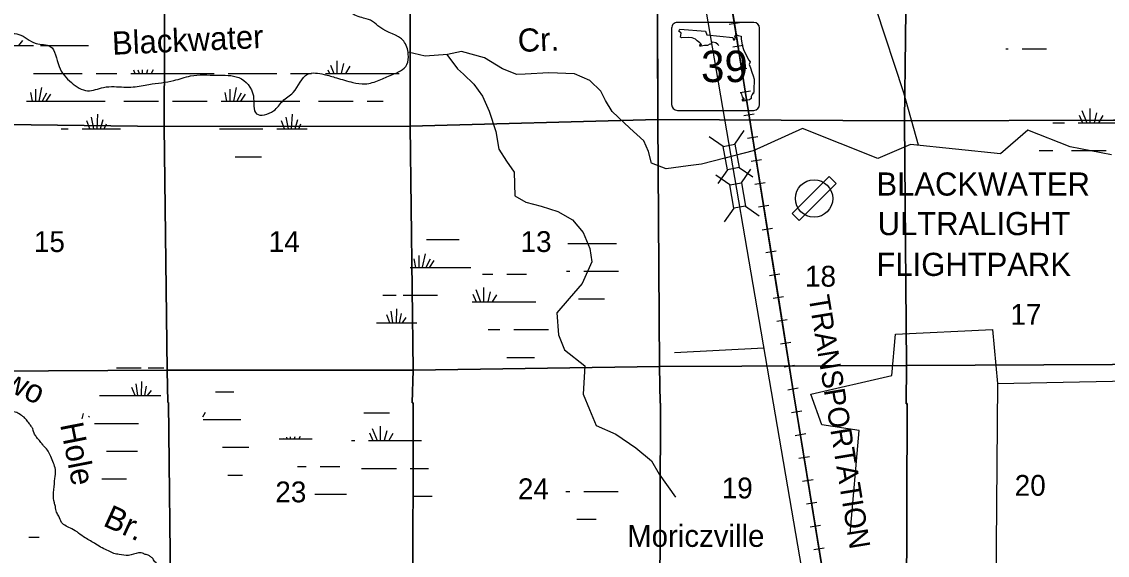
# Model space of a CAD drawing. Extents: x 380424 to 701066, y 1117407 to 1412949.
# Drawn here: x 592389 to 615821, y 1375005 to 1386534 of the extents above; entities that cross this region are included whole.
import ezdxf

# ---------------------------------------------------------------- set-up
doc = ezdxf.new("R2010")
doc.units = 0
for name, color, linetype in [('Airport Names', 7, 'Continuous'), ('Airports Landing Strip or Private Airport', 7, 'Continuous'), ('Bridges and Drawbridges State Highways', 7, 'Continuous'), ('Communities and Subdivisions Names without Post Office', 7, 'Continuous'), ('Local Roads Paved', 7, 'Continuous'), ('Narrow Canals', 7, 'Continuous'), ('Narrow River Creek and Branch and Slough', 7, 'Continuous'), ('Narrow River Creek and Branch and Slough Text', 7, 'Continuous'), ('Railroads', 7, 'Continuous'), ('Railroads Text', 7, 'Continuous'), ('Roadshilelds State Highways', 7, 'Continuous'), ('Section Lines', 7, 'Continuous'), ('Section Numbers', 7, 'Continuous'), ('State Routes Highway Center Lines', 7, 'Continuous'), ('Swamps', 7, 'Continuous'), ('Township  and Range lines', 7, 'Continuous')]:
    doc.layers.add(name, color=color, linetype=linetype)

msp = doc.modelspace()

# ---------------------------------------------------------------- linework, layer by layer
at = {"layer": 'Airports Landing Strip or Private Airport'}
msp.add_lwpolyline([(609817, 1383189), (609017, 1382389), (609169, 1382236), (609967, 1383039)], close=True, dxfattribs=at)
msp.add_circle((609492, 1382714), 403, dxfattribs=at)
at = {"layer": 'Bridges and Drawbridges State Highways'}
for p, q in [((607779, 1383887), (607984, 1384186)), ((607528, 1383840), (607229, 1384045)), ((607671, 1383008), (607374, 1383215)), ((607622, 1383337), (607417, 1383038)), ((607873, 1383384), (608172, 1383179)), ((607923, 1383053), (608130, 1383350)), ((607761, 1382504), (607554, 1382207)), ((608013, 1382549), (608310, 1382342))]:
    msp.add_line(p, q, dxfattribs=at)
for points in [[(607779, 1383887), (607873, 1383384), (607622, 1383337), (607528, 1383840)], [(607761, 1382504), (607671, 1383008), (607923, 1383053), (608013, 1382549)]]:
    msp.add_lwpolyline(points, close=True, dxfattribs=at)
at = {"layer": 'Local Roads Paved'}
msp.add_line((608406, 1379481), (606482, 1379381), dxfattribs=at)
at = {"layer": 'Narrow Canals'}
for points in [[(611743, 1383863), (611430, 1384994), (610232, 1388634), (610385, 1388840), (610443, 1388930), (610491, 1389009), (610533, 1389078), (610570, 1389130), (610586, 1389178), (610596, 1389241), (610644, 1389363)], [(615909, 1383659), (615023, 1383833), (614105, 1384192), (613519, 1383680), (611572, 1383881), (610870, 1383580), (609245, 1384223), (608174, 1383743), (607568, 1383585), (607061, 1383453), (606776, 1383421), (606301, 1383358), (605984, 1383479), (605921, 1383733), (605816, 1383960), (605515, 1384234), (605135, 1384593), (604992, 1384835), (604892, 1385031), (604655, 1385263), (604322, 1385411), (603768, 1385426), (603257, 1385400), (603077, 1385395), (602766, 1385516), (602381, 1385753), (601885, 1385891), (601579, 1385827), (601098, 1385790), (600729, 1385876)], [(610274, 1375470), (610464, 1377702), (609657, 1377823), (609425, 1378483), (611171, 1378889), (611250, 1379786), (613340, 1379886), (613450, 1378720), (613392, 1371719)], [(613450, 1378720), (619481, 1378842)]]:
    msp.add_lwpolyline(points, dxfattribs=at)
at = {"layer": 'Narrow River Creek and Branch and Slough'}
for p, q in [((592639, 1377700), (592627, 1377744)), ((592667, 1377620), (592639, 1377700))]:
    msp.add_line(p, q, dxfattribs=at)
msp.add_lwpolyline([(601566, 1385826), (601795, 1385516), (601927, 1385400), (602148, 1385184), (602333, 1384925), (602481, 1384598), (602623, 1384160), (602687, 1383780), (602850, 1383522), (603019, 1383284), (603030, 1382772), (603272, 1382635), (603599, 1382545), (603958, 1382435), (604275, 1382250), (604507, 1381981), (604649, 1381633), (604692, 1381343), (604486, 1380878), (604206, 1380551), (603941, 1380246), (603976, 1379768), (604108, 1379441), (604544, 1379100), (604507, 1378488), (604644, 1378156), (604787, 1377813), (605214, 1377623), (605647, 1377327), (605984, 1377048), (606148, 1376757), (606501, 1376261)], dxfattribs=at)
for points in [[(587546, 1388212), (587776, 1388117), (588087, 1387827), (588446, 1387558), (589000, 1387410), (589554, 1387246), (590092, 1386867), (590720, 1386392), (590962, 1386439), (591728, 1386291), (591954, 1386270), (592324, 1386260), (592698, 1386065), (593004, 1386001), (593194, 1385569), (593463, 1385220), (593812, 1385041), (594155, 1385115), (594387, 1385131), (594793, 1385125), (595136, 1385178), (595674, 1385263), (596033, 1385363), (596598, 1385379), (597073, 1385326), (597389, 1384930), (597458, 1384545), (597827, 1384608), (598022, 1384819), (598249, 1385004), (598561, 1385400), (598914, 1385395), (599183, 1385321), (599537, 1385221), (599800, 1385189), (600107, 1385273), (600376, 1385384), (600703, 1385606), (600734, 1385833), (600634, 1386112), (600117, 1386413), (599964, 1386540), (599769, 1386613), (599489, 1386740), (599426, 1387125), (599611, 1387352), (599895, 1387421), (600091, 1387431), (600471, 1387352), (600882, 1387363), (601220, 1387716), (601631, 1388012), (601927, 1388291), (602280, 1388603), (602755, 1388808), (603167, 1388893), (603594, 1388898), (603906, 1388930), (604222, 1388988), (604565, 1388998), (604792, 1388983), (605256, 1388782), (605673, 1388307), (606064, 1387927), (606417, 1387890), (606792, 1387985), (606923, 1388017)], [(592627, 1377744), (592609, 1377770), (592593, 1377797), (592540, 1377865), (592473, 1377955), (592442, 1377986), (592386, 1378024), (592281, 1378089), (592129, 1378099), (591832, 1377958), (591638, 1378004), (591528, 1378058), (591410, 1378119), (591199, 1378192), (590955, 1378367), (590757, 1378520), (590712, 1378673), (590735, 1378746), (590740, 1378797), (590763, 1378848), (590791, 1378916), (590783, 1378947), (590778, 1379010), (590767, 1379110), (590746, 1379137), (590656, 1379205), (590619, 1379226), (590551, 1379263), (590245, 1379337), (590090, 1379267), (589948, 1379239), (589852, 1379244), (589801, 1379256), (589728, 1379256), (589688, 1379261), (589603, 1379261), (589501, 1379261), (589388, 1379295), (589247, 1379295), (589162, 1379188), (589083, 1379063), (588981, 1378978), (588868, 1378905), (588743, 1378814), (588596, 1378712), (588377, 1378599), (588113, 1378636), (587697, 1378645), (587561, 1378667), (587487, 1378690), (587267, 1378724), (587125, 1378763), (586967, 1378803), (586825, 1378837), (586724, 1378882), (586639, 1378877), (586554, 1378871), (586452, 1378888), (586395, 1378933), (586322, 1378973), (586260, 1379012), (586198, 1379058), (586135, 1378978), (586039, 1378894), (585931, 1378910), (585813, 1378972), (585784, 1379182), (585784, 1379221), (585773, 1379272), (585728, 1379346), (585700, 1379368), (585649, 1379425), (585592, 1379459), (585513, 1379527), (585445, 1379544), (585366, 1379549), (585326, 1379555), (585274, 1379564), (584989, 1379580), (584868, 1379544), (584800, 1379544), (584715, 1379578), (584653, 1379595), (584591, 1379623), (584517, 1379634), (584444, 1379646), (584347, 1379657), (584246, 1379702), (584178, 1379759), (584127, 1379804), (584070, 1379861), (584008, 1379906), (583966, 1379944), (583892, 1379976), (583739, 1380118)], [(593685, 1372367), (593775, 1372832), (593806, 1372927), (593827, 1372985), (593885, 1373053), (593959, 1373153), (594033, 1373233), (594123, 1373275), (594260, 1373343), (594376, 1373396), (594513, 1373460), (594656, 1373507), (594825, 1373565), (594962, 1373613), (595110, 1373697), (595194, 1373729), (595241, 1373771), (595294, 1373850), (595347, 1373908), (595363, 1373945), (595421, 1374093), (595452, 1374172), (595463, 1374235), (595468, 1374314), (595484, 1374357), (595484, 1374430), (595447, 1374573), (595394, 1374647), (595352, 1374752), (595326, 1374805), (595247, 1374889), (595226, 1374926), (595178, 1374969), (595115, 1375011), (595036, 1375032), (595020, 1375042), (594913, 1375057), (594694, 1375004), (594494, 1375022), (594378, 1375044), (594262, 1375102), (594128, 1375164), (593990, 1375249), (593759, 1375383), (593469, 1375579), (593250, 1375717), (593188, 1375851), (593141, 1375934), (593115, 1376061), (593094, 1376140), (593073, 1376325), (593083, 1376430), (593105, 1376662), (593115, 1376857), (593015, 1377137), (592962, 1377254), (592880, 1377349), (592841, 1377395), (592788, 1377462), (592715, 1377549), (592667, 1377620)]]:
    msp.add_spline(points, degree=3, dxfattribs=at)
at = {"layer": 'Railroads'}
for p, q in [((607885, 1386512), (607658, 1386476)), ((607964, 1386018), (607737, 1385982)), ((608044, 1385525), (607816, 1385488)), ((608123, 1385031), (607895, 1384995)), ((608202, 1384537), (607975, 1384501)), ((608281, 1384044), (608054, 1384007)), ((608360, 1383550), (608133, 1383513)), ((608439, 1383056), (608212, 1383020)), ((608518, 1382562), (608291, 1382526)), ((608597, 1382069), (608370, 1382032)), ((608676, 1381575), (608449, 1381539)), ((608755, 1381081), (608528, 1381045)), ((608834, 1380588), (608607, 1380551)), ((608913, 1380094), (608686, 1380058)), ((608992, 1379600), (608765, 1379564)), ((609072, 1379106), (608844, 1379070)), ((609151, 1378613), (608924, 1378576)), ((609231, 1378120), (609004, 1378083)), ((609311, 1377626), (609084, 1377589)), ((609391, 1377132), (609164, 1377096)), ((609471, 1376639), (609244, 1376602)), ((609552, 1376145), (609325, 1376109)), ((609632, 1375652), (609405, 1375615)), ((609712, 1375158), (609485, 1375122))]:
    msp.add_line(p, q, dxfattribs=at)
for points in [[(616632, 1342672), (612469, 1357868), (612200, 1359541), (610944, 1366870), (609050, 1378514), (608013, 1384988), (605874, 1398343)], [(606823, 1392418), (607772, 1386494)], [(607772, 1386494), (608013, 1384988), (608721, 1380569)], [(608721, 1380569), (609050, 1378514), (609679, 1374646)]]:
    msp.add_lwpolyline(points, dxfattribs=at)
at = {"layer": 'Roadshilelds State Highways'}
for p, q in [((608192, 1386519), (606542, 1386519)), ((606417, 1386394), (606417, 1384744)), ((608317, 1384744), (608317, 1386394)), ((606542, 1384619), (608192, 1384619))]:
    msp.add_line(p, q, dxfattribs=at)
for points in [[(607437, 1386020), (607417, 1386045), (607374, 1386081), (607305, 1386091), (607275, 1386078), (607272, 1386048), (607242, 1386052), (607189, 1386022), (607130, 1386022), (607054, 1386002), (607028, 1386009), (607031, 1386052), (607048, 1386022), (607064, 1386039), (607028, 1386081), (606972, 1386124), (606936, 1386154), (606863, 1386187), (606787, 1386190), (606632, 1386187), (606609, 1386203), (606622, 1386289), (606576, 1386332), (606593, 1386372)], [(606593, 1386372), (607146, 1386332), (607176, 1386253), (607740, 1386190), (607753, 1386144), (607776, 1386144), (607793, 1386177), (607783, 1386217), (607802, 1386256), (607852, 1386233), (607918, 1386223), (607918, 1386161), (607938, 1386025), (607971, 1385930), (608040, 1385781), (608086, 1385702), (608112, 1385666), (608093, 1385610), (608119, 1385540), (608152, 1385445), (608175, 1385366), (608201, 1385296), (608201, 1385234), (608195, 1385108), (608191, 1385036), (608188, 1384980), (608175, 1384996), (608158, 1384960), (608135, 1384920), (608135, 1384874), (608096, 1384845), (608053, 1384838), (608017, 1384845), (608004, 1384825), (607961, 1384818), (607941, 1384854), (607951, 1384871), (607964, 1384848), (607980, 1384841), (607980, 1384871), (607944, 1384914), (607931, 1384967), (607909, 1384991)]]:
    msp.add_lwpolyline(points, dxfattribs=at)
for centre, start, end in [((606542, 1386394), 89.9995, 179.9995), ((608192, 1386394), 359.9995, 89.9995), ((606542, 1384744), 179.9995, 269.9995), ((608192, 1384744), 269.9995, 359.9995)]:
    msp.add_arc(centre, 125, start, end, dxfattribs=at)
at = {"layer": 'Section Lines'}
for points in [[(595487, 1389584), (595487, 1389568), (595467, 1384271), (590286, 1384335), (590276, 1384335), (590276, 1384341), (590135, 1389660), (590135, 1389667)], [(600778, 1389560), (600778, 1389554), (600777, 1384280), (595474, 1384272), (595467, 1384271), (595487, 1389568), (595487, 1389584), (595492, 1389583), (600770, 1389560)], [(606100, 1389712), (606123, 1384421), (606118, 1384421), (600777, 1384280), (600778, 1389554), (600778, 1389560)], [(611511, 1389758), (611446, 1384392), (606123, 1384421), (606100, 1389712), (606113, 1389714)], [(616866, 1389740), (616851, 1384404), (615953, 1384405), (611446, 1384392), (611511, 1389758), (615956, 1389734), (616856, 1389736)], [(606123, 1384421), (606123, 1384413), (606156, 1379095), (606156, 1379086), (600836, 1379007), (600777, 1384280), (606118, 1384421)], [(611446, 1384392), (611489, 1379108), (606156, 1379086), (606156, 1379095), (606123, 1384413), (606123, 1384421)], [(616851, 1384404), (616892, 1379134), (615933, 1379127), (611489, 1379108), (611446, 1384392), (615953, 1384405)], [(595467, 1384271), (595532, 1379004), (590402, 1378973), (590276, 1384335), (590286, 1384335)], [(600777, 1384280), (600836, 1379007), (595532, 1379004), (595467, 1384271), (595474, 1384272)], [(595532, 1379004), (595543, 1378305), (595560, 1378305), (595607, 1373756), (590332, 1373714), (590404, 1378313), (590391, 1378313), (590402, 1378967), (590402, 1378973)], [(600836, 1379007), (600818, 1378297), (600835, 1378298), (600829, 1373717), (595607, 1373756), (595560, 1378305), (595543, 1378305), (595532, 1379004)], [(606156, 1379086), (606167, 1378290), (606174, 1378290), (606163, 1373773), (600829, 1373717), (600835, 1378298), (600818, 1378297), (600836, 1379007)], [(611489, 1379108), (611481, 1378281), (611503, 1378282), (611488, 1373828), (611481, 1373824), (606171, 1373773), (606163, 1373773), (606174, 1378290), (606167, 1378290), (606156, 1379086)], [(616892, 1379134), (616896, 1378270), (616879, 1373875), (615937, 1373868), (615937, 1373850), (611488, 1373828), (611503, 1378282), (611481, 1378281), (611489, 1379108), (615933, 1379127)]]:
    msp.add_lwpolyline(points, close=True, dxfattribs=at)
at = {"layer": 'State Routes Highway Center Lines'}
msp.add_lwpolyline([(605188, 1398295), (605684, 1395395), (607207, 1386487), (611894, 1359087)], dxfattribs=at)
at = {"layer": 'Swamps'}
for p, q in [((592328, 1386017), (592412, 1386130)), ((591893, 1386017), (592643, 1386017)), ((592793, 1386017), (593833, 1386017)), ((599056, 1385594), (599126, 1385417)), ((599337, 1385632), (599283, 1385417)), ((599470, 1385571), (599380, 1385417)), ((592643, 1385417), (593693, 1385417)), ((593993, 1385417), (594443, 1385417)), ((594743, 1385417), (596093, 1385417)), ((594800, 1385494), (594833, 1385417)), ((594895, 1385494), (594926, 1385417)), ((594992, 1385494), (594992, 1385417)), ((595102, 1385494), (595083, 1385417)), ((595225, 1385494), (595180, 1385417)), ((596093, 1385417), (596543, 1385417)), ((596843, 1385417), (597893, 1385417)), ((598193, 1385417), (598643, 1385417)), ((598943, 1385417), (600293, 1385417)), ((599000, 1385494), (599033, 1385417)), ((592817, 1385112), (592758, 1384817)), ((597017, 1385112), (596958, 1384817)), ((592575, 1385003), (592612, 1384817)), ((592684, 1385076), (592684, 1384817)), ((592926, 1384991), (592832, 1384817)), ((593010, 1384967), (592911, 1384818)), ((596775, 1385003), (596812, 1384817)), ((596884, 1385076), (596884, 1384817)), ((597126, 1384991), (597032, 1384817)), ((597210, 1384967), (597111, 1384818)), ((592493, 1384817), (594193, 1384817)), ((594593, 1384817), (595343, 1384817)), ((595643, 1384817), (596093, 1384817)), ((596093, 1384817), (596393, 1384817)), ((596693, 1384817), (598393, 1384817)), ((598793, 1384817), (599543, 1384817)), ((615275, 1384614), (615378, 1384351)), ((615445, 1384662), (615445, 1384351)), ((593858, 1384217), (593793, 1384389)), ((593944, 1384217), (593897, 1384472)), ((594014, 1384217), (594032, 1384533)), ((594091, 1384218), (594149, 1384421)), ((598058, 1384218), (597993, 1384389)), ((598144, 1384217), (598097, 1384472)), ((598214, 1384217), (598232, 1384533)), ((598291, 1384218), (598349, 1384421)), ((615215, 1384518), (615286, 1384351)), ((615590, 1384566), (615536, 1384351)), ((615722, 1384505), (615633, 1384352)), ((594168, 1384217), (594217, 1384326)), ((598368, 1384217), (598417, 1384326)), ((615196, 1384351), (616546, 1384352)), ((615046, 1383751), (615796, 1383752)), ((600853, 1381412), (600891, 1381226)), ((600962, 1381485), (600962, 1381226)), ((601095, 1381521), (601036, 1381227)), ((601204, 1381400), (601110, 1381226)), ((601288, 1381376), (601189, 1381227)), ((604520, 1381144), (604970, 1381144)), ((604970, 1381144), (605270, 1381144)), ((602129, 1380648), (602200, 1380482)), ((602189, 1380745), (602292, 1380482)), ((602359, 1380793), (602359, 1380482)), ((602504, 1380696), (602450, 1380482)), ((602636, 1380636), (602547, 1380482)), ((600337, 1380027), (600271, 1380200)), ((600399, 1380027), (600360, 1380280)), ((600477, 1380026), (600483, 1380330)), ((600544, 1380026), (600587, 1380232)), ((600171, 1380026), (600921, 1380026)), ((600607, 1380026), (600690, 1380140)), ((603010, 1379882), (603460, 1379882)), ((603460, 1379882), (603760, 1379882)), ((594669, 1379055), (594969, 1379055)), ((594976, 1378455), (594981, 1378759)), ((594835, 1378456), (594769, 1378629)), ((594897, 1378455), (594858, 1378709)), ((595043, 1378455), (595086, 1378661)), ((595105, 1378455), (595189, 1378568)), ((594069, 1378455), (594669, 1378455)), ((593713, 1378070), (593685, 1377956)), ((593846, 1378009), (593833, 1377986)), ((593957, 1377855), (594669, 1377855)), ((599895, 1377649), (599966, 1377483)), ((599956, 1377746), (600059, 1377483)), ((600125, 1377794), (600125, 1377483)), ((600270, 1377697), (600216, 1377483)), ((600403, 1377637), (600313, 1377483)), ((594219, 1377255), (594669, 1377255)), ((596722, 1377338), (597172, 1377338)), ((599726, 1376883), (600476, 1376883)), ((594121, 1376655), (594652, 1376655)), ((604520, 1376387), (604970, 1376387))]:
    msp.add_line(p, q, dxfattribs=at)
for points in [[(613630, 1385950), (613682, 1385950)], [(613982, 1385950), (614509, 1385950)], [(599192, 1385687), (599192, 1385417)], [(600293, 1385417), (600536, 1385417)], [(599843, 1384817), (600190, 1384817)], [(593239, 1384217), (593393, 1384217)], [(593693, 1384217), (594524, 1384217)], [(596658, 1384217), (597593, 1384217)], [(597893, 1384217), (598549, 1384217)], [(614644, 1384351), (614896, 1384351)], [(614352, 1383751), (614646, 1383751)], [(596993, 1383617), (597567, 1383617)], [(601123, 1381826), (601831, 1381826)], [(604176, 1381744), (604970, 1381744)], [(604970, 1381744), (605225, 1381744)], [(600771, 1381226), (602081, 1381226)], [(604151, 1381144), (604220, 1381144)], [(602334, 1381082), (602560, 1381082)], [(602860, 1381082), (603286, 1381082)], [(600183, 1380626), (600471, 1380626)], [(600621, 1380626), (601366, 1380626)], [(602112, 1380482), (603460, 1380482)], [(603460, 1380482), (603483, 1380482)], [(604406, 1380544), (604970, 1380544)], [(600048, 1380026), (600171, 1380026)], [(602459, 1379882), (602710, 1379882)], [(602860, 1379282), (603457, 1379282)], [(594436, 1379055), (594669, 1379055)], [(595119, 1379055), (595456, 1379055)], [(596572, 1378538), (596970, 1378538)], [(594669, 1378455), (595392, 1378455)], [(596349, 1378092), (596290, 1377992)], [(599775, 1378083), (600326, 1378083)], [(594669, 1377855), (594907, 1377855)], [(596304, 1377938), (597121, 1377938)], [(597948, 1377524), (598660, 1377524)], [(598015, 1377539), (598022, 1377524)], [(598101, 1377558), (598114, 1377524)], [(598180, 1377566), (598180, 1377524)], [(598283, 1377568), (598272, 1377524)], [(598396, 1377571), (598369, 1377524)], [(599505, 1377483), (599576, 1377483)], [(599876, 1377483), (601016, 1377483)], [(594669, 1377255), (594890, 1377255)], [(597172, 1377338), (597289, 1377338)], [(598341, 1376924), (598532, 1376924)], [(598832, 1376924), (599258, 1376924)], [(600776, 1376883), (601172, 1376883)], [(596840, 1376738), (597155, 1376738)], [(598714, 1376324), (599282, 1376324)], [(599282, 1376324), (599397, 1376324)], [(600824, 1376283), (601226, 1376283)], [(601226, 1376283), (601245, 1376283)], [(604137, 1376387), (604220, 1376387)], [(604970, 1376387), (605260, 1376387)], [(604370, 1375787), (604786, 1375787)], [(592544, 1375394), (592768, 1375394)]]:
    msp.add_lwpolyline(points, dxfattribs=at)
at = {"layer": 'Township  and Range lines'}
for p, q in [((606100, 1389712), (606123, 1384421)), ((606123, 1384421), (606123, 1384413)), ((606123, 1384413), (606156, 1379095)), ((606156, 1379095), (606156, 1379086)), ((606156, 1379086), (606167, 1378290)), ((606174, 1378290), (606163, 1373773)), ((606167, 1378290), (606174, 1378290))]:
    msp.add_line(p, q, dxfattribs=at)

# ---------------------------------------------------------------- texts
at = {"layer": 'Airport Names'}
for s, p in [('BLACKWATER', (610839, 1382777)), ('ULTRALIGHT', (610865, 1381922)), ('FLIGHTPARK', (610839, 1381041))]:
    msp.add_text(s, height=500, rotation=0.0006, dxfattribs=at).set_placement(p)
at = {"layer": 'Communities and Subdivisions Names without Post Office'}
msp.add_text('Moriczville', height=475, rotation=0.0008, dxfattribs=at).set_placement((605457, 1375187))
at = {"layer": 'Narrow River Creek and Branch and Slough Text'}
for s, rotation, p in [('Blackwater', 2.6416, (594349, 1385818)), ('Cr.', 2.3184, (603105, 1385878)), ('Two', 335.0271, (591592, 1378783)), ('Hole', 281.0981, (593216, 1377830)), ('Br.', 335.5569, (594122, 1375654))]:
    msp.add_text(s, height=500, rotation=rotation, dxfattribs=at).set_placement(p)
at = {"layer": 'Railroads Text'}
msp.add_text('TRANSPORTATION', height=450, rotation=279.3004, dxfattribs=at).set_placement((609371, 1380591))
at = {"layer": 'Roadshilelds State Highways'}
msp.add_text('39', height=680, rotation=359.9995, dxfattribs=at).set_placement((607052, 1385229))
at = {"layer": 'Section Numbers'}
for s, p in [('15', (592652, 1381558)), ('14', (597720, 1381558)), ('13', (603156, 1381558)), ('18', (609297, 1380810)), ('17', (613731, 1379986)), ('24', (603100, 1376217)), ('19', (607499, 1376234)), ('20', (613823, 1376291)), ('23', (597863, 1376150))]:
    msp.add_text(s, height=450, dxfattribs=at).set_placement(p)

doc.saveas('drawing.dxf')
